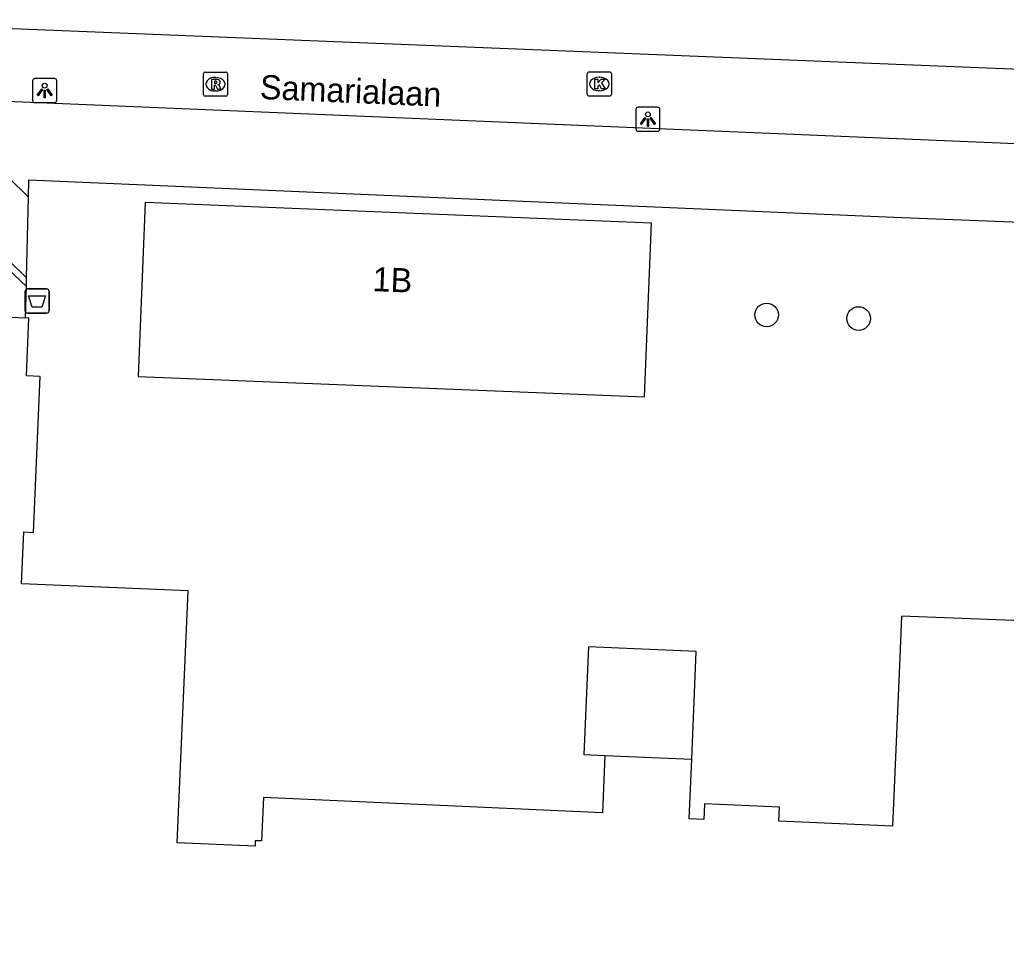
# Model space of a CAD drawing. Extents: x 161355 to 162026, y 386504 to 387459.
# Drawn here: x 161432.85 to 161473.69, y 386843.94 to 386882.19 of the extents above; entities that cross this region are included whole.
import ezdxf

# ---------------------------------------------------------------- set-up
doc = ezdxf.new("R2010")
doc.units = 0
for name, color, linetype in [('IMGEO_Afvalbak', 7, 'Continuous'), ('IMGEO_Boom', 7, 'Continuous'), ('IMGEO_Groenvoorziening', 7, 'Continuous'), ('IMGEO_Haag', 7, 'Continuous'), ('IMGEO_Hek', 7, 'Continuous'), ('IMGEO_Kolk', 7, 'Continuous'), ('IMGEO_Lichtpunt', 7, 'Continuous'), ('IMGEO_Openbare_ruimte_label', 7, 'Continuous'), ('IMGEO_Pand', 7, 'Continuous'), ('IMGEO_Pand_nummerreeks', 7, 'Continuous'), ('IMGEO_Rioolput', 7, 'Continuous'), ('IMGEO_Voetpad_open', 7, 'Continuous')]:
    doc.layers.add(name, color=color, linetype=linetype)

msp = doc.modelspace()

# ---------------------------------------------------------------- linework, layer by layer
at = {"layer": 'IMGEO_Afvalbak'}
for p, q in [((161433.073, 386870.142), (161433.073, 386870.942)), ((161433.073, 386870.942), (161433.073, 386870.142)), ((161433.173, 386871.042), (161433.963, 386871.042)), ((161433.963, 386871.042), (161433.173, 386871.042)), ((161434.063, 386870.942), (161434.063, 386870.142)), ((161434.063, 386870.142), (161434.063, 386870.942)), ((161433.963, 386870.042), (161433.173, 386870.042)), ((161433.173, 386870.042), (161433.963, 386870.042))]:
    msp.add_line(p, q, dxfattribs=at)
msp.add_lwpolyline([(161433.216, 386870.756), (161433.92, 386870.756), (161433.771, 386870.286), (161433.365, 386870.286), (161433.216, 386870.756)], dxfattribs=at)
for centre, start, end in [((161433.173, 386870.942), 90, 180), ((161433.173, 386870.942), 90, 180), ((161433.963, 386870.942), 0, 90), ((161433.963, 386870.942), 360, 90), ((161433.173, 386870.142), 180, 270), ((161433.173, 386870.142), 180, 270), ((161433.963, 386870.142), 270, 0), ((161433.963, 386870.142), 270, 0)]:
    msp.add_arc(centre, 0.1, start, end, dxfattribs=at)
at = {"layer": 'IMGEO_Boom'}
for centre in [(161463.769, 386869.967), (161467.577, 386869.818)]:
    msp.add_circle(centre, 0.489, dxfattribs=at)
at = {"layer": 'IMGEO_Groenvoorziening'}
for points in [[(161433.21, 386874.844), (161433.227, 386875.557), (161469.04, 386874.014), (161476.381, 386873.722), (161492.767, 386873.026)], [(161433.093, 386869.843), (161433.124, 386871.146)]]:
    msp.add_lwpolyline(points, dxfattribs=at)
at = {"layer": 'IMGEO_Haag'}
for points in [[(161393.965, 386837.094), (161395.556, 386878.648), (161396.501, 386879.764), (161425.128, 386878.71), (161433.124, 386871.146)], [(161433.124, 386871.146), (161433.132, 386871.506)]]:
    msp.add_lwpolyline(points, dxfattribs=at)
at = {"layer": 'IMGEO_Hek'}
for points in [[(161433.21, 386874.844), (161433.227, 386875.557), (161469.04, 386874.014)], [(161433.132, 386871.506), (161433.21, 386874.844)], [(161469.04, 386874.014), (161476.381, 386873.722)], [(161433.124, 386871.146), (161433.132, 386871.506)], [(161433.093, 386869.843), (161433.124, 386871.146)]]:
    msp.add_lwpolyline(points, dxfattribs=at)
at = {"layer": 'IMGEO_Kolk'}
for p, q in [((161456.342, 386879.106), (161456.342, 386879.958)), ((161456.417, 386880.032), (161457.269, 386880.032)), ((161456.83, 386879.812), (161456.855, 386879.812)), ((161457.343, 386879.958), (161457.343, 386879.106)), ((161457.269, 386879.032), (161456.417, 386879.032)), ((161456.853, 386879.252), (161456.828, 386879.252))]:
    msp.add_line(p, q, dxfattribs=at)
for points in [[(161456.342, 386879.106), (161456.342, 386879.958)], [(161456.417, 386880.032), (161457.269, 386880.032)], [(161457.343, 386879.958), (161457.343, 386879.106)], [(161456.663, 386879.732), (161456.786, 386879.732), (161456.786, 386879.581), (161456.916, 386879.732), (161457.08, 386879.732), (161456.934, 386879.581), (161457.087, 386879.332), (161456.935, 386879.332), (161456.85, 386879.496), (161456.786, 386879.429), (161456.786, 386879.332), (161456.663, 386879.332), (161456.663, 386879.732)], [(161457.269, 386879.032), (161456.417, 386879.032)]]:
    msp.add_lwpolyline(points, dxfattribs=at)
for centre, start, end in [((161456.419, 386879.956), 91.552, 178.448), ((161456.419, 386879.956), 91.552, 178.448), ((161457.267, 386879.956), 1.552, 88.448), ((161457.267, 386879.956), 1.552, 88.448), ((161456.419, 386879.108), 181.552, 268.448), ((161456.419, 386879.108), 181.552, 268.448), ((161457.267, 386879.108), 271.552, 358.448), ((161457.267, 386879.108), 271.552, 358.448)]:
    msp.add_arc(centre, 0.0765, start, end, dxfattribs=at)
for centre, major_axis, ratio, start_param, end_param in [((161456.829, 386879.532), (-0.387, 0.002), 0.722429, 4.712389, 7.853982), ((161456.854, 386879.532), (-0.39, 0.002), 0.717154, 1.570796, 4.712389)]:
    msp.add_ellipse(centre, major_axis=major_axis, ratio=ratio, start_param=start_param, end_param=end_param, dxfattribs=at)
at = {"layer": 'IMGEO_Lichtpunt'}
for p, q in [((161433.384, 386879.664), (161433.384, 386878.857)), ((161433.384, 386879.664), (161433.384, 386878.857)), ((161434.286, 386879.759), (161433.478, 386879.759)), ((161434.286, 386879.759), (161433.478, 386879.759)), ((161434.38, 386878.857), (161434.38, 386879.664)), ((161434.38, 386878.857), (161434.38, 386879.664)), ((161433.478, 386878.763), (161434.286, 386878.763)), ((161433.478, 386878.763), (161434.286, 386878.763)), ((161458.356, 386878.475), (161458.356, 386877.668)), ((161458.356, 386878.475), (161458.356, 386877.668)), ((161459.258, 386878.57), (161458.45, 386878.57)), ((161459.258, 386878.57), (161458.45, 386878.57)), ((161459.352, 386877.668), (161459.352, 386878.475)), ((161459.352, 386877.668), (161459.352, 386878.475)), ((161458.45, 386877.574), (161459.258, 386877.574)), ((161458.45, 386877.574), (161459.258, 386877.574))]:
    msp.add_line(p, q, dxfattribs=at)
for points in [[(161433.758, 386879.328), (161433.797, 386879.3), (161433.609, 386879.038), (161433.571, 386879.065), (161433.758, 386879.328)], [(161433.86, 386879.28), (161433.907, 386879.28), (161433.907, 386878.958), (161433.86, 386878.958), (161433.86, 386879.28)], [(161433.97, 386879.3), (161434.008, 386879.327), (161434.195, 386879.065), (161434.156, 386879.037), (161433.97, 386879.3)], [(161458.73, 386878.139), (161458.769, 386878.111), (161458.581, 386877.849), (161458.543, 386877.876), (161458.73, 386878.139)], [(161458.832, 386878.091), (161458.879, 386878.091), (161458.879, 386877.769), (161458.832, 386877.769), (161458.832, 386878.091)], [(161458.942, 386878.111), (161458.98, 386878.138), (161459.167, 386877.876), (161459.128, 386877.848), (161458.942, 386878.111)]]:
    msp.add_lwpolyline(points, dxfattribs=at)
for centre in [(161433.883, 386879.462), (161458.855, 386878.273)]:
    msp.add_circle(centre, 0.0994, dxfattribs=at)
for centre, start, end in [((161433.478, 386879.664), 90, 180), ((161433.478, 386879.664), 90, 180), ((161434.286, 386879.664), 0, 90), ((161434.286, 386879.664), 0, 90), ((161433.478, 386878.857), 180, 270), ((161433.478, 386878.857), 180, 270), ((161434.286, 386878.857), 270, 0), ((161434.286, 386878.857), 270, 360), ((161458.45, 386878.475), 90, 180), ((161458.45, 386878.475), 90, 180), ((161459.258, 386878.475), 0, 90), ((161459.258, 386878.475), 0, 90), ((161458.45, 386877.668), 180, 270), ((161458.45, 386877.668), 180, 270), ((161459.258, 386877.668), 270, 0), ((161459.258, 386877.668), 270, 360)]:
    msp.add_arc(centre, 0.0946, start, end, dxfattribs=at)
at = {"layer": 'IMGEO_Pand'}
for points in [[(161459.006, 386873.773), (161438.045, 386874.618), (161437.755, 386867.424), (161458.716, 386866.579), (161459.006, 386873.773)], [(161472.915, 386835.593), (161446.965, 386836.705), (161447.071, 386839.165), (161442.426, 386839.364), (161442.322, 386836.926), (161410.53, 386838.288), (161410.637, 386840.778), (161410.178, 386840.797), (161410.451, 386847.174), (161411.011, 386847.15), (161411.114, 386849.55), (161414.702, 386849.396), (161415.023, 386856.882), (161407.942, 386857.185), (161408.051, 386859.721), (161404.592, 386859.869), (161404.693, 386862.235), (161404.167, 386862.258), (161404.443, 386868.709), (161404.931, 386868.688), (161405.032, 386871.045), (161433.093, 386869.843)], [(161457.076, 386851.722), (161456.974, 386849.34), (161442.938, 386849.979), (161442.861, 386848.18), (161442.601, 386848.191), (161442.591, 386847.971), (161439.373, 386848.108), (161439.818, 386858.538), (161432.924, 386858.832), (161433.015, 386860.98), (161433.424, 386860.962), (161433.7, 386867.424), (161433.123, 386867.449), (161433.226, 386869.837), (161433.093, 386869.843)], [(161472.915, 386835.593), (161487.272, 386835.029), (161487.681, 386845.459), (161477.459, 386845.859), (161477.901, 386857.154), (161469.359, 386857.489), (161469.272, 386855.461), (161468.986, 386848.796), (161464.275, 386848.998), (161464.3, 386849.583), (161461.202, 386849.716), (161461.175, 386849.07), (161460.561, 386849.096), (161460.667, 386851.572)], [(161460.667, 386851.572), (161460.858, 386856.029), (161456.399, 386856.22), (161456.208, 386851.759), (161457.076, 386851.722)], [(161457.076, 386851.722), (161460.667, 386851.572)]]:
    msp.add_lwpolyline(points, dxfattribs=at)
at = {"layer": 'IMGEO_Rioolput'}
for p, q in [((161440.451, 386879.098), (161440.451, 386879.95)), ((161440.526, 386880.024), (161441.378, 386880.024)), ((161441.452, 386879.95), (161441.452, 386879.098)), ((161440.939, 386879.804), (161440.964, 386879.804)), ((161441.378, 386879.024), (161440.526, 386879.024)), ((161440.962, 386879.244), (161440.937, 386879.244))]:
    msp.add_line(p, q, dxfattribs=at)
for points in [[(161440.451, 386879.098), (161440.451, 386879.95)], [(161440.526, 386880.024), (161441.378, 386880.024)], [(161441.452, 386879.95), (161441.452, 386879.098)], [(161441.04, 386879.722), (161440.788, 386879.724), (161440.788, 386879.324)], [(161440.788, 386879.324), (161440.912, 386879.324), (161440.912, 386879.486), (161440.923, 386879.486)], [(161440.966, 386879.643), (161440.912, 386879.643), (161440.912, 386879.562)], [(161440.912, 386879.562), (161440.964, 386879.562)], [(161440.97, 386879.457), (161441.041, 386879.324), (161441.181, 386879.324), (161441.116, 386879.45)], [(161441.378, 386879.024), (161440.526, 386879.024)]]:
    msp.add_lwpolyline(points, dxfattribs=at)
for centre, radius, start, end in [((161440.528, 386879.948), 0.0765, 91.552, 178.448), ((161440.528, 386879.948), 0.0765, 91.552, 178.448), ((161441.376, 386879.948), 0.0765, 1.552, 88.448), ((161441.376, 386879.948), 0.0765, 1.552, 88.448), ((161440.922, 386879.433), 0.0533, 26.0293, 88.6989), ((161440.948, 386879.751), 0.19, 274.7715, 282.9687), ((161440.972, 386879.547), 0.0964, 77.0061, 93.1865), ((161440.986, 386879.604), 0.0378, 276.6634, 79.6772), ((161441.039, 386879.612), 0.109, 350.3612, 89.416), ((161441.037, 386879.612), 0.112, 277.5842, 350.9817), ((161441.021, 386879.397), 0.108, 29.5134, 73.7905), ((161440.528, 386879.1), 0.0765, 181.552, 268.448), ((161440.528, 386879.1), 0.0765, 181.552, 268.448), ((161441.376, 386879.1), 0.0765, 271.552, 358.448), ((161441.376, 386879.1), 0.0765, 271.552, 358.448)]:
    msp.add_arc(centre, radius, start, end, dxfattribs=at)
for centre, major_axis, ratio, start_param, end_param in [((161440.938, 386879.524), (-0.387, 0.002), 0.722429, 4.712389, 7.853982), ((161440.963, 386879.524), (-0.39, 0.002), 0.717154, 1.570796, 4.712389)]:
    msp.add_ellipse(centre, major_axis=major_axis, ratio=ratio, start_param=start_param, end_param=end_param, dxfattribs=at)
at = {"layer": 'IMGEO_Voetpad_open'}
for points in [[(161493.073, 386879.37), (161423.308, 386882.194)], [(161433.132, 386871.506), (161425.357, 386879.116)], [(161429.011, 386878.963), (161490.531, 386876.382)], [(161429.011, 386878.963), (161433.21, 386874.844)], [(161433.132, 386871.506), (161433.21, 386874.844)]]:
    msp.add_lwpolyline(points, dxfattribs=at)

# ---------------------------------------------------------------- texts
at = {"layer": 'IMGEO_Openbare_ruimte_label'}
msp.add_text('Samarialaan', height=1, rotation=357.5353, dxfattribs=at).set_placement((161442.779, 386878.914))
at = {"layer": 'IMGEO_Pand_nummerreeks'}
msp.add_text('1B', height=1, rotation=357.6915, dxfattribs=at).set_placement((161447.444, 386870.956))

doc.saveas('drawing.dxf')
